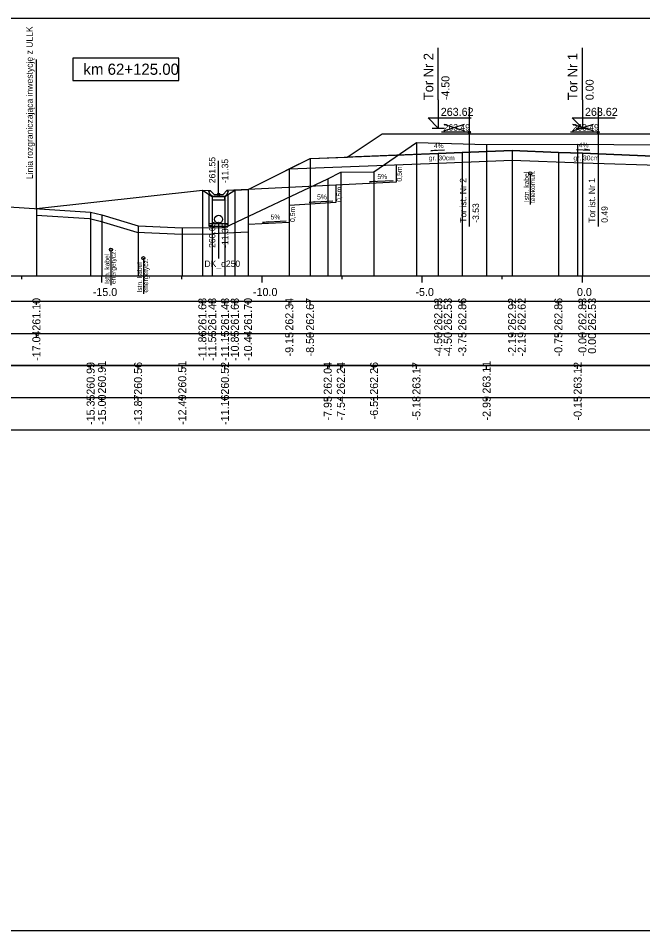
# Model space of a CAD drawing. Extents: x 6516023 to 6560129, y 5513077 to 5529206.
# Drawn here: x 6519668.11 to 6519687.6, y 5514451.16 to 5514479.66 of the extents above; entities that cross this region are included whole.
import ezdxf

# ---------------------------------------------------------------- set-up
doc = ezdxf.new("R2010")
doc.units = 0
for name, color, linetype in [('IR_default', 7, 'Continuous'), ('TOR_PRZEK_P-kable', 7, 'Continuous'), ('TOR_PRZEK_P-komponent', 7, 'Continuous'), ('TOR_PRZEK_P-odwodnienie', 7, 'Continuous'), ('TOR_PRZEK_P-opisy', 7, 'Continuous'), ('TOR_PRZEK_P-schodkowanie+wymiana', 7, 'Continuous'), ('TOR_PRZEK_P-tabelka istniejace', 7, 'Continuous'), ('TOR_PRZEK_P-tabelka projektowane', 7, 'Continuous'), ('TOR_PRZEK_P-teren istniejacy', 7, 'Continuous'), ('TOR_PRZEK_P-tory istniejace', 7, 'Continuous'), ('TOR_PRZEK_P-tory projektowane', 7, 'Continuous'), ('TOR_PRZEK_P-uklad odniesienia', 7, 'Continuous'), ('TOR_PRZEK_P-warstwa ochronna I', 7, 'Continuous'), ('TOR_PRZEK_P-warstwa ochronna II', 7, 'Continuous'), ('TOR_PS_T-granica PKP-projektowana', 7, 'Continuous'), ('TOR_PS_T-skarpy projektowane', 7, 'Continuous'), ('TOR_RAMKI-ramka+tabelka 1', 7, 'Continuous')]:
    doc.layers.add(name, color=color, linetype=linetype)

msp = doc.modelspace()

# ---------------------------------------------------------------- linework, layer by layer
at = {"layer": 'IR_default'}
msp.add_lwpolyline([(6519668.671, 5514473.71), (6519673.852, 5514474.286), (6519674.158, 5514474.085), (6519674.558, 5514474.085), (6519674.865, 5514474.286), (6519675.276, 5514474.305), (6519675.93, 5514474.632), (6519676.343, 5514474.839), (6519676.565, 5514474.95), (6519677.213, 5514475.274), (6519677.509, 5514475.286), (6519678.373, 5514475.32), (6519679.185, 5514475.862), (6519679.463, 5514476.047), (6519682.069, 5514476.047), (6519682.963, 5514476.047), (6519683.218, 5514476.047), (6519683.963, 5514476.047), (6519686.569, 5514476.047), (6519687.463, 5514476.047), (6519688.05, 5514476.047)], dxfattribs=at)
at = {"layer": 'TOR_PRZEK_P-kable'}
for p, q in [((6519684.086, 5514474.812), (6519684.086, 5514473.838)), ((6519670.998, 5514472.429), (6519670.998, 5514471.32)), ((6519672.011, 5514472.162), (6519672.011, 5514471.052))]:
    msp.add_line(p, q, dxfattribs=at)
for centre in [(6519684.086, 5514474.812), (6519670.998, 5514472.429), (6519672.011, 5514472.162)]:
    msp.add_circle(centre, 0.05, dxfattribs=at)
at = {"layer": 'TOR_PRZEK_P-komponent'}
msp.add_lwpolyline([(6519679.463, 5514476.047), (6519682.963, 5514476.047), (6519683.963, 5514476.047), (6519687.463, 5514476.047), (6519689.763, 5514476.047), (6519693.263, 5514476.047), (6519694.513, 5514476.047), (6519698.013, 5514476.047), (6519699.098, 5514475.324), (6519696.263, 5514475.437), (6519695.513, 5514475.467), (6519694.263, 5514475.517), (6519693.513, 5514475.517), (6519692.263, 5514475.467), (6519691.513, 5514475.437), (6519688.813, 5514475.329), (6519688.413, 5514475.33), (6519685.713, 5514475.438), (6519684.963, 5514475.468), (6519683.518, 5514475.526), (6519681.963, 5514475.464), (6519681.213, 5514475.434), (6519678.373, 5514475.32), (6519678.373, 5514475.32)], close=True, dxfattribs=at)
at = {"layer": 'TOR_PRZEK_P-odwodnienie'}
for p, q in [((6519674.358, 5514474.155), (6519674.358, 5514475.199)), ((6519674.051, 5514474.25), (6519674.098, 5514474.274)), ((6519674.064, 5514473.153), (6519674.061, 5514474.149)), ((6519674.218, 5514474.155), (6519674.098, 5514474.274)), ((6519674.218, 5514474.155), (6519674.498, 5514474.155)), ((6519674.498, 5514474.155), (6519674.618, 5514474.274)), ((6519674.618, 5514474.274), (6519674.666, 5514474.25)), ((6519674.654, 5514473.153), (6519674.657, 5514474.15)), ((6519674.168, 5514474.085), (6519674.548, 5514474.085)), ((6519674.654, 5514473.233), (6519674.064, 5514473.233)), ((6519674.654, 5514473.153), (6519674.064, 5514473.153)), ((6519674.359, 5514473.253), (6519674.359, 5514472.148))]:
    msp.add_line(p, q, dxfattribs=at)
for points in [[(6519673.852, 5514474.286), (6519674.098, 5514474.274)], [(6519674.098, 5514474.155), (6519674.051, 5514474.25)], [(6519674.168, 5514474.085), (6519674.098, 5514474.155)], [(6519674.548, 5514474.085), (6519674.618, 5514474.155)], [(6519675.276, 5514474.305), (6519674.618, 5514474.274)], [(6519674.618, 5514474.155), (6519674.666, 5514474.25)], [(6519674.558, 5514474.085), (6519674.158, 5514474.085), (6519674.158, 5514473.985), (6519674.558, 5514473.985), (6519674.558, 5514474.085)], [(6519674.596, 5514473.965), (6519674.596, 5514473.966), (6519674.596, 5514473.965), (6519674.596, 5514473.965), (6519674.596, 5514473.965), (6519674.597, 5514473.965), (6519674.596, 5514473.965), (6519674.597, 5514473.966)], [(6519672.116, 5514473.195), (6519672.116, 5514473.196), (6519672.116, 5514473.195), (6519672.116, 5514473.195), (6519672.116, 5514473.195), (6519672.117, 5514473.195), (6519672.116, 5514473.195), (6519672.117, 5514473.196)], [(6519672.516, 5514473.195), (6519672.516, 5514473.196), (6519672.516, 5514473.195), (6519672.516, 5514473.195), (6519672.516, 5514473.195), (6519672.517, 5514473.195), (6519672.516, 5514473.195), (6519672.517, 5514473.196)]]:
    msp.add_lwpolyline(points, dxfattribs=at)
for centre, radius in [((6519674.358, 5514474.155), 0.035), ((6519674.359, 5514473.378), 0.125), ((6519674.359, 5514473.253), 0.03)]:
    msp.add_circle(centre, radius, dxfattribs=at)
at = {"layer": 'TOR_PRZEK_P-opisy'}
for points in [[(6519685.524, 5514475.558), (6519685.942, 5514475.538), (6519685.774, 5514475.567)], [(6519681.404, 5514475.535), (6519680.986, 5514475.516), (6519681.154, 5514475.545)]]:
    msp.add_lwpolyline(points, dxfattribs=at)
at = {"layer": 'TOR_PRZEK_P-schodkowanie+wymiana'}
for p, q in [((6519679.896, 5514475.081), (6519679.896, 5514474.538)), ((6519678.013, 5514474.444), (6519675.276, 5514474.305)), ((6519679.896, 5514474.538), (6519678.013, 5514474.444)), ((6519678.013, 5514474.444), (6519678.013, 5514473.901)), ((6519678.013, 5514473.901), (6519676.561, 5514473.811)), ((6519676.561, 5514473.819), (6519676.561, 5514473.276)), ((6519676.561, 5514473.276), (6519675.276, 5514473.212)), ((6519675.276, 5514473.212), (6519675.276, 5514472.977)), ((6519675.276, 5514472.977), (6519674.158, 5514472.921))]:
    msp.add_line(p, q, dxfattribs=at)
msp.add_lwpolyline([(6519668.671, 5514473.509), (6519670.334, 5514473.402), (6519670.664, 5514473.323), (6519671.811, 5514472.97), (6519673.221, 5514472.912), (6519674.158, 5514472.921)], dxfattribs=at)
at = {"layer": 'TOR_PRZEK_P-tabelka istniejace'}
for p, q in [((6519670.364, 5514468.706), (6519670.364, 5514468.806)), ((6519670.717, 5514468.706), (6519670.717, 5514468.806)), ((6519671.845, 5514468.706), (6519671.845, 5514468.806)), ((6519673.224, 5514468.706), (6519673.224, 5514468.806)), ((6519674.557, 5514468.706), (6519674.557, 5514468.806)), ((6519677.764, 5514468.706), (6519677.764, 5514468.806)), ((6519678.174, 5514468.706), (6519678.174, 5514468.806)), ((6519679.208, 5514468.706), (6519679.208, 5514468.806)), ((6519680.533, 5514468.706), (6519680.533, 5514468.806)), ((6519682.723, 5514468.706), (6519682.723, 5514468.806)), ((6519685.565, 5514468.706), (6519685.565, 5514468.806)), ((6519634.663, 5514467.806), (6519728.463, 5514467.806)), ((6519670.364, 5514467.706), (6519670.364, 5514467.806)), ((6519670.717, 5514467.706), (6519670.717, 5514467.806)), ((6519671.845, 5514467.706), (6519671.845, 5514467.806)), ((6519673.224, 5514467.706), (6519673.224, 5514467.806)), ((6519674.557, 5514467.706), (6519674.557, 5514467.806)), ((6519677.764, 5514467.706), (6519677.764, 5514467.806)), ((6519678.174, 5514467.706), (6519678.174, 5514467.806)), ((6519679.208, 5514467.706), (6519679.208, 5514467.806)), ((6519680.533, 5514467.706), (6519680.533, 5514467.806)), ((6519682.723, 5514467.706), (6519682.723, 5514467.806)), ((6519685.565, 5514467.706), (6519685.565, 5514467.806))]:
    msp.add_line(p, q, dxfattribs=at)
for points in [[(6519680.533, 5514475.777), (6519680.533, 5514471.806), (6519680.533, 5514471.676), (6519680.533, 5514471.606)], [(6519682.723, 5514475.715), (6519682.723, 5514471.806), (6519682.723, 5514471.676), (6519682.723, 5514471.606)], [(6519685.565, 5514475.725), (6519685.565, 5514471.806), (6519685.565, 5514471.676), (6519685.565, 5514471.606)], [(6519678.174, 5514474.845), (6519678.174, 5514471.806), (6519678.174, 5514471.676), (6519678.174, 5514471.606)], [(6519679.208, 5514474.863), (6519679.208, 5514471.806), (6519679.208, 5514471.676), (6519679.208, 5514471.606)], [(6519677.764, 5514474.643), (6519677.764, 5514471.806), (6519677.764, 5514471.676), (6519677.764, 5514471.606)], [(6519670.364, 5514473.601), (6519670.364, 5514471.806), (6519670.364, 5514471.676), (6519670.364, 5514471.606)], [(6519670.717, 5514473.516), (6519670.717, 5514471.806), (6519670.717, 5514471.676), (6519670.717, 5514471.606)], [(6519671.845, 5514473.169), (6519671.845, 5514471.806), (6519671.845, 5514471.676), (6519671.845, 5514471.606)], [(6519673.224, 5514473.112), (6519673.224, 5514471.806), (6519673.224, 5514471.676), (6519673.224, 5514471.606)], [(6519674.557, 5514473.124), (6519674.557, 5514471.806), (6519674.557, 5514471.676), (6519674.557, 5514471.606)]]:
    msp.add_lwpolyline(points, dxfattribs=at)
msp.add_lwpolyline([(6519634.663, 5514468.806), (6519634.663, 5514466.806), (6519728.463, 5514466.806), (6519728.463, 5514468.806)], close=True, dxfattribs=at)
at = {"layer": 'TOR_PRZEK_P-tabelka projektowane'}
for p, q in [((6519668.671, 5514470.706), (6519668.671, 5514470.806)), ((6519673.852, 5514470.706), (6519673.852, 5514470.806)), ((6519674.158, 5514470.706), (6519674.158, 5514470.806)), ((6519674.558, 5514470.706), (6519674.558, 5514470.806)), ((6519674.865, 5514470.706), (6519674.865, 5514470.806)), ((6519675.276, 5514470.706), (6519675.276, 5514470.806)), ((6519676.561, 5514470.706), (6519676.561, 5514470.806)), ((6519677.213, 5514470.706), (6519677.213, 5514470.806)), ((6519681.213, 5514470.706), (6519681.213, 5514470.806)), ((6519681.213, 5514470.706), (6519681.213, 5514470.806)), ((6519681.963, 5514470.706), (6519681.963, 5514470.806)), ((6519683.518, 5514470.706), (6519683.518, 5514470.806)), ((6519683.518, 5514470.706), (6519683.518, 5514470.806)), ((6519684.963, 5514470.706), (6519684.963, 5514470.806)), ((6519685.713, 5514470.706), (6519685.713, 5514470.806)), ((6519685.713, 5514470.706), (6519685.713, 5514470.806)), ((6519634.663, 5514469.806), (6519728.463, 5514469.806)), ((6519668.671, 5514469.706), (6519668.671, 5514469.806)), ((6519673.852, 5514469.706), (6519673.852, 5514469.806)), ((6519674.158, 5514469.706), (6519674.158, 5514469.806)), ((6519674.558, 5514469.706), (6519674.558, 5514469.806)), ((6519674.865, 5514469.706), (6519674.865, 5514469.806)), ((6519675.276, 5514469.706), (6519675.276, 5514469.806)), ((6519676.561, 5514469.706), (6519676.561, 5514469.806)), ((6519677.213, 5514469.706), (6519677.213, 5514469.806)), ((6519681.213, 5514469.706), (6519681.213, 5514469.806)), ((6519681.213, 5514469.706), (6519681.213, 5514469.806)), ((6519681.963, 5514469.706), (6519681.963, 5514469.806)), ((6519683.518, 5514469.706), (6519683.518, 5514469.806)), ((6519683.518, 5514469.706), (6519683.518, 5514469.806)), ((6519684.963, 5514469.706), (6519684.963, 5514469.806)), ((6519685.713, 5514469.706), (6519685.713, 5514469.806)), ((6519685.713, 5514469.706), (6519685.713, 5514469.806))]:
    msp.add_line(p, q, dxfattribs=at)
for points in [[(6519677.213, 5514475.274), (6519677.213, 5514471.806), (6519677.213, 5514471.676), (6519677.213, 5514471.606)], [(6519681.213, 5514475.434), (6519681.213, 5514471.806), (6519681.213, 5514471.676), (6519681.213, 5514471.606)], [(6519681.963, 5514475.464), (6519681.963, 5514471.806), (6519681.963, 5514471.676), (6519681.963, 5514471.606)], [(6519683.518, 5514475.526), (6519683.518, 5514471.806), (6519683.518, 5514471.676), (6519683.518, 5514471.606)], [(6519684.963, 5514475.468), (6519684.963, 5514471.806), (6519684.963, 5514471.676), (6519684.963, 5514471.606)], [(6519685.713, 5514475.438), (6519685.713, 5514471.806), (6519685.713, 5514471.676), (6519685.713, 5514471.606)], [(6519681.213, 5514475.134), (6519681.213, 5514471.806), (6519681.213, 5514471.676), (6519681.213, 5514471.606)], [(6519683.518, 5514475.226), (6519683.518, 5514471.806), (6519683.518, 5514471.676), (6519683.518, 5514471.606)], [(6519685.713, 5514475.138), (6519685.713, 5514471.806), (6519685.713, 5514471.676), (6519685.713, 5514471.606)], [(6519676.561, 5514474.948), (6519676.561, 5514471.806), (6519676.561, 5514471.676), (6519676.561, 5514471.606)], [(6519673.852, 5514474.286), (6519673.852, 5514471.806), (6519673.852, 5514471.676), (6519673.852, 5514471.606)], [(6519674.865, 5514474.286), (6519674.865, 5514471.806), (6519674.865, 5514471.676), (6519674.865, 5514471.606)], [(6519675.276, 5514474.305), (6519675.276, 5514471.806), (6519675.276, 5514471.676), (6519675.276, 5514471.606)], [(6519674.158, 5514474.085), (6519674.158, 5514471.806), (6519674.158, 5514471.676), (6519674.158, 5514471.606)], [(6519674.558, 5514474.085), (6519674.558, 5514471.806), (6519674.558, 5514471.676), (6519674.558, 5514471.606)], [(6519668.671, 5514473.71), (6519668.671, 5514471.806), (6519668.671, 5514471.676), (6519668.671, 5514471.606)]]:
    msp.add_lwpolyline(points, dxfattribs=at)
msp.add_lwpolyline([(6519634.663, 5514470.806), (6519634.663, 5514468.806), (6519728.463, 5514468.806), (6519728.463, 5514470.806)], close=True, dxfattribs=at)
at = {"layer": 'TOR_PRZEK_P-teren istniejacy'}
msp.add_lwpolyline([(6519667.327, 5514473.796), (6519670.364, 5514473.601), (6519670.717, 5514473.516), (6519671.845, 5514473.169), (6519673.224, 5514473.112), (6519674.557, 5514473.124), (6519677.764, 5514474.643), (6519678.174, 5514474.845), (6519679.208, 5514474.863), (6519680.533, 5514475.777), (6519682.723, 5514475.715), (6519685.565, 5514475.725), (6519698.036, 5514475.61)], dxfattribs=at)
at = {"layer": 'TOR_PRZEK_P-tory istniejace'}
for p, q in [((6519682.184, 5514476.874), (6519682.184, 5514473.153)), ((6519686.205, 5514476.874), (6519686.205, 5514473.153)), ((6519681.384, 5514476.145), (6519682.036, 5514476.348)), ((6519681.384, 5514476.348), (6519682.036, 5514476.145)), ((6519685.406, 5514476.145), (6519686.058, 5514476.348)), ((6519685.406, 5514476.348), (6519686.058, 5514476.145)), ((6519682.184, 5514476.098), (6519681.318, 5514476.098)), ((6519686.206, 5514476.098), (6519685.34, 5514476.098))]:
    msp.add_line(p, q, dxfattribs=at)
for centre in [(6519682.184, 5514476.098), (6519686.206, 5514476.098)]:
    msp.add_circle(centre, 0.035, dxfattribs=at)
at = {"layer": 'TOR_PRZEK_P-tory projektowane'}
for p, q in [((6519681.213, 5514477.105), (6519681.213, 5514478.737)), ((6519685.713, 5514477.105), (6519685.713, 5514478.737)), ((6519681.213, 5514477.105), (6519681.213, 5514476.227)), ((6519685.713, 5514477.105), (6519685.713, 5514476.227)), ((6519681.213, 5514476.227), (6519680.894, 5514476.546)), ((6519680.894, 5514476.546), (6519682.238, 5514476.546)), ((6519685.713, 5514476.227), (6519685.394, 5514476.546)), ((6519685.394, 5514476.546), (6519686.738, 5514476.546)), ((6519681.021, 5514476.227), (6519681.405, 5514476.227)), ((6519685.521, 5514476.227), (6519685.905, 5514476.227))]:
    msp.add_line(p, q, dxfattribs=at)
at = {"layer": 'TOR_PRZEK_P-uklad odniesienia'}
for p, q in [((6519638.463, 5514471.606), (6519728.463, 5514471.606)), ((6519668.213, 5514471.506), (6519668.213, 5514471.606)), ((6519670.713, 5514471.406), (6519670.713, 5514471.606)), ((6519673.213, 5514471.506), (6519673.213, 5514471.606)), ((6519675.713, 5514471.406), (6519675.713, 5514471.606)), ((6519678.213, 5514471.506), (6519678.213, 5514471.606)), ((6519680.713, 5514471.406), (6519680.713, 5514471.606)), ((6519683.213, 5514471.506), (6519683.213, 5514471.606)), ((6519685.713, 5514471.406), (6519685.713, 5514471.606))]:
    msp.add_line(p, q, dxfattribs=at)
msp.add_lwpolyline([(6519673.113, 5514478.414), (6519669.813, 5514478.414), (6519669.813, 5514477.714), (6519673.113, 5514477.714)], close=True, dxfattribs=at)
at = {"layer": 'TOR_PRZEK_P-warstwa ochronna I'}
msp.add_lwpolyline([(6519676.561, 5514474.948), (6519681.213, 5514475.134), (6519683.518, 5514475.226), (6519685.713, 5514475.138), (6519688.413, 5514475.061)], dxfattribs=at)
at = {"layer": 'TOR_PRZEK_P-warstwa ochronna II'}
msp.add_lwpolyline([(6519668.671, 5514473.71), (6519673.852, 5514474.286), (6519674.158, 5514474.085), (6519674.558, 5514474.085), (6519674.865, 5514474.286), (6519675.276, 5514474.305), (6519677.213, 5514475.274), (6519681.213, 5514475.434), (6519681.963, 5514475.464), (6519683.518, 5514475.526), (6519684.963, 5514475.468), (6519685.713, 5514475.438), (6519688.413, 5514475.33)], dxfattribs=at)
at = {"layer": 'TOR_PS_T-granica PKP-projektowana'}
msp.add_line((6519668.671, 5514473.71), (6519668.671, 5514478.367), dxfattribs=at)
at = {"layer": 'TOR_PS_T-skarpy projektowane'}
for points in [[(6519679.803, 5514474.583), (6519679.067, 5514474.543), (6519679.24, 5514474.574)], [(6519677.92, 5514473.945), (6519677.184, 5514473.906), (6519677.357, 5514473.937)], [(6519676.468, 5514473.321), (6519675.733, 5514473.281), (6519675.905, 5514473.312)]]:
    msp.add_lwpolyline(points, dxfattribs=at)
at = {"layer": 'TOR_RAMKI-ramka+tabelka 1'}
msp.add_lwpolyline([(6519632.013, 5514479.656), (6519879.513, 5514479.656), (6519879.513, 5514451.156), (6519632.013, 5514451.156)], close=True, dxfattribs=at)

# ---------------------------------------------------------------- texts
at = {"layer": 'TOR_PRZEK_P-kable'}
for s, height, p in [('Istn. kabel', 0.14999, (6519684.042, 5514473.914)), ('telekomun.', 0.15, (6519684.236, 5514473.886)), ('Istn. kabel', 0.14999, (6519670.953, 5514471.356)), ('energetycz.', 0.14999, (6519671.147, 5514471.356)), ('Istn. kabel', 0.14999, (6519671.966, 5514471.089)), ('energetycz.', 0.14999, (6519672.16, 5514471.089))]:
    msp.add_text(s, height=height, rotation=90.0511, dxfattribs=at).set_placement(p)
at = {"layer": 'TOR_PRZEK_P-odwodnienie'}
for s, rotation, p in [('261.55', 90, (6519674.258, 5514474.505)), ('-11.35', 90, (6519674.658, 5514474.505)), ('260.65', 90, (6519674.259, 5514472.484)), ('-11.35', 90, (6519674.659, 5514472.484)), ('DK_d250', 360, (6519673.916, 5514471.889))]:
    msp.add_text(s, height=0.2, rotation=rotation, dxfattribs=at).set_placement(p)
at = {"layer": 'TOR_PRZEK_P-opisy'}
for rotation, p in [(0.1515, (6519681.081, 5514475.601)), (359.8485, (6519685.603, 5514475.623))]:
    msp.add_text('4%', height=0.15, rotation=rotation, dxfattribs=at).set_placement(p)
at = {"layer": 'TOR_PRZEK_P-schodkowanie+wymiana'}
for p in [(6519680.078, 5514474.554), (6519678.195, 5514473.917), (6519676.743, 5514473.292)]:
    msp.add_text('0,5m', height=0.1545, rotation=90, dxfattribs=at).set_placement(p)
at = {"layer": 'TOR_PRZEK_P-tabelka istniejace'}
for s, p in [('260.99', (6519670.489, 5514467.898)), ('260.91', (6519670.842, 5514467.933)), ('260.56', (6519671.97, 5514467.898)), ('260.51', (6519673.349, 5514467.933)), ('260.52', (6519674.682, 5514467.9)), ('262.04', (6519677.889, 5514467.899)), ('262.24', (6519678.299, 5514467.899)), ('262.26', (6519679.333, 5514467.898)), ('263.17', (6519680.658, 5514467.898)), ('263.11', (6519682.848, 5514467.933)), ('263.12', (6519685.69, 5514467.9)), ('-15.35', (6519670.489, 5514466.953)), ('-15.00', (6519670.842, 5514466.955)), ('-13.87', (6519671.97, 5514466.955)), ('-12.49', (6519673.349, 5514466.955)), ('-11.16', (6519674.682, 5514466.954)), ('-6.51', (6519679.333, 5514467.129)), ('-7.95', (6519677.889, 5514467.093)), ('-7.54', (6519678.299, 5514467.095)), ('-5.18', (6519680.658, 5514467.094)), ('-2.99', (6519682.848, 5514467.094)), ('-0.15', (6519685.69, 5514467.093))]:
    msp.add_text(s, height=0.25, rotation=90, dxfattribs=at).set_placement(p)
at = {"layer": 'TOR_PRZEK_P-tabelka projektowane'}
for s, p in [('261.10', (6519668.796, 5514469.898)), ('261.68', (6519673.977, 5514469.898)), ('261.48', (6519674.283, 5514469.898)), ('261.48', (6519674.683, 5514469.898)), ('261.68', (6519674.99, 5514469.898)), ('261.70', (6519675.401, 5514469.898)), ('262.34', (6519676.69, 5514469.899)), ('262.67', (6519677.338, 5514469.898)), ('262.83', (6519681.338, 5514469.898)), ('262.53', (6519681.638, 5514469.898)), ('262.86', (6519682.088, 5514469.898)), ('262.92', (6519683.643, 5514469.9)), ('262.62', (6519683.943, 5514469.9)), ('262.86', (6519685.088, 5514469.898)), ('262.83', (6519685.838, 5514469.898)), ('262.53', (6519686.138, 5514469.898)), ('-17.04', (6519668.796, 5514468.955)), ('-11.86', (6519673.977, 5514468.954)), ('-11.55', (6519674.283, 5514468.953)), ('-11.15', (6519674.683, 5514468.953)), ('-10.85', (6519674.99, 5514468.953)), ('-10.44', (6519675.401, 5514468.955)), ('-9.15', (6519676.69, 5514469.093)), ('-8.50', (6519677.338, 5514469.094)), ('-4.50', (6519681.338, 5514469.094)), ('-4.50', (6519681.638, 5514469.094)), ('-3.75', (6519682.088, 5514469.093)), ('-2.19', (6519683.643, 5514469.094)), ('-2.19', (6519683.943, 5514469.094)), ('-0.75', (6519685.088, 5514469.093)), ('-0.00', (6519685.838, 5514469.094)), ('0.00', (6519686.138, 5514469.178))]:
    msp.add_text(s, height=0.25, rotation=90, dxfattribs=at).set_placement(p)
at = {"layer": 'TOR_PRZEK_P-tory istniejace'}
for p in [(6519681.384, 5514476.148), (6519685.406, 5514476.148)]:
    msp.add_text('263.49', height=0.2, dxfattribs=at).set_placement(p)
for s, rotation, p in [('Tor ist. Nr 2', 90.0511, (6519682.09, 5514473.268)), ('Tor ist. Nr 1', 90.0511, (6519686.112, 5514473.268)), ('-3.53', 90, (6519682.484, 5514473.268)), ('0.49', 90, (6519686.506, 5514473.268))]:
    msp.add_text(s, height=0.2, rotation=rotation, dxfattribs=at).set_placement(p)
at = {"layer": 'TOR_PRZEK_P-tory projektowane'}
for s, height, p in [('Tor Nr 2', 0.3, (6519681.058, 5514477.099)), ('Tor Nr 1', 0.3, (6519685.558, 5514477.099)), ('-4.50', 0.25, (6519681.563, 5514477.097)), ('0.00', 0.25, (6519686.063, 5514477.097))]:
    msp.add_text(s, height=height, rotation=90, dxfattribs=at).set_placement(p)
for p in [(6519681.293, 5514476.607), (6519685.793, 5514476.607)]:
    msp.add_text('263.62', height=0.25, dxfattribs=at).set_placement(p)
at = {"layer": 'TOR_PRZEK_P-uklad odniesienia'}
for s, height, p in [('km 62+125.00', 0.35, (6519670.141, 5514477.889)), ('-15.0', 0.25, (6519670.432, 5514470.981)), ('-10.0', 0.25, (6519675.432, 5514470.981)), ('-5.0', 0.25, (6519680.502, 5514470.981)), ('0.0', 0.25, (6519685.544, 5514470.981))]:
    msp.add_text(s, height=height, dxfattribs=at).set_placement(p)
at = {"layer": 'TOR_PRZEK_P-warstwa ochronna I'}
for p in [(6519680.921, 5514475.218), (6519685.434, 5514475.218)]:
    msp.add_text('gr. 30cm', height=0.15, dxfattribs=at).set_placement(p)
at = {"layer": 'TOR_PS_T-granica PKP-projektowana'}
msp.add_text('Linia rozgraniczająca inwestycję z ULLK', height=0.2, rotation=90.0511, dxfattribs=at).set_placement((6519668.561, 5514474.631))
at = {"layer": 'TOR_PS_T-skarpy projektowane'}
for p in [(6519679.314, 5514474.634), (6519677.431, 5514473.997), (6519675.979, 5514473.372)]:
    msp.add_text('5%', height=0.1545, dxfattribs=at).set_placement(p)

doc.saveas('drawing.dxf')
